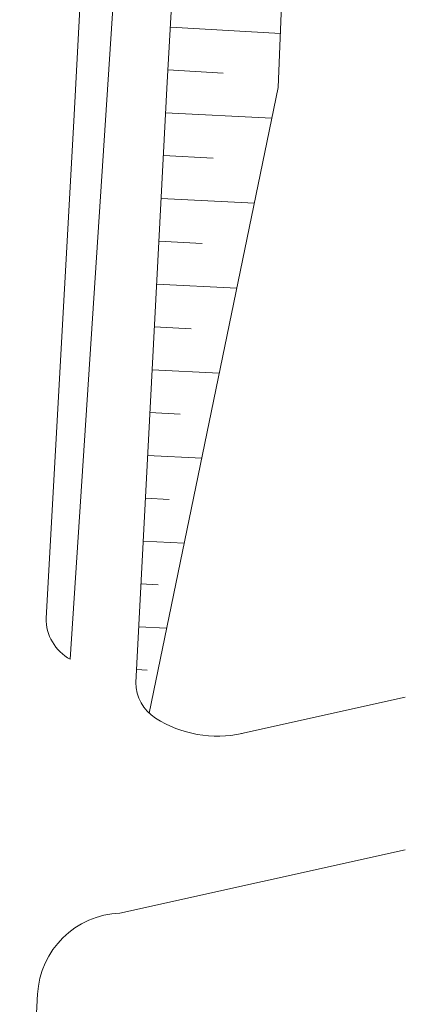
# Model space of a CAD drawing. Header units: millimetres. Extents: x 747415 to 1601423, y -236173 to 551995.
# Tile 486 of 549: x 1227683 to 1254625, y 124037 to 192916. Entities that reach past the tile are written whole.
import ezdxf

# ---------------------------------------------------------------- set-up
doc = ezdxf.new("R2010")
doc.units = ezdxf.units.MM
doc.header["$LTSCALE"] = 100
doc.header["$MEASUREMENT"] = 0
doc.layers.add('T--L9000_TERREIN_Wegen_extern', color=7, linetype='CONTINUOUS', lineweight=0)
doc.layers.add('T--L9010_GRONDVOORZIENING_Talud', color=90, linetype='CONTINUOUS', lineweight=0)

msp = doc.modelspace()

# ---------------------------------------------------------------- linework, layer by layer
at = {"layer": 'T--L9000_TERREIN_Wegen_extern', "ltscale": 0.75}
msp.add_line((1240578.42, 291775.717), (1231205.987, 148170.527), dxfattribs=at)
at = {"layer": 'T--L9000_TERREIN_Wegen_extern'}
msp.add_line((1224689.685, 48663.927), (1228929.63, 124775.899), dxfattribs=at)
at = {"layer": 'T--L9000_TERREIN_Wegen_extern', "flags": 128}
for points in [[(1235789.998, 146545.049), (1237992.512, 188554.458), (1238668.604, 200494.798), (1239372.664, 213923.297), (1240347.043, 244173.828)], [(1243186.843, 142975.358), (1254624.514, 145524.367)], [(1254624.514, 134832.679), (1234687.356, 130418.12)]]:
    msp.add_lwpolyline(points, dxfattribs=at)
at = {"layer": 'T--L9000_TERREIN_Wegen_extern', "ltscale": 0.75, "flags": 128}
msp.add_lwpolyline([(1232552.488, 206483.589), (1231469.692, 185826.51), (1229521.91, 151057.024)], dxfattribs=at)
at = {"layer": 'T--L9000_TERREIN_Wegen_extern'}
for centre, radius, start, end in [((1232794.903, 151032.074), 3273.088, 179.56325008, 240.95813086), ((1238789.724, 146585.616), 3000, 180.77479082, 237.30778782), ((1241490.353, 150793.537), 8000, 237.30778781, 282.56367039), ((1234919.219, 124422.601), 6000, 92.21467805, 176.9987695)]:
    msp.add_arc(centre, radius, start, end, dxfattribs=at)
at = {"layer": 'T--L9010_GRONDVOORZIENING_Talud', "color": 3}
for p, q in [((1238210.053, 192396.421), (1245900.063, 191960.993)), ((1238040.457, 189401.219), (1241910.257, 189182.101)), ((1237879.845, 186405.526), (1245303.95, 186016.288)), ((1237722.774, 183409.641), (1241206.727, 183226.981)), ((1237565.702, 180413.756), (1244077.41, 180072.353)), ((1237408.631, 177417.871), (1240436.386, 177259.128)), ((1237251.559, 174421.985), (1242850.87, 174128.419)), ((1237094.488, 171426.1), (1239666.044, 171291.276)), ((1236937.417, 168430.215), (1241624.331, 168184.484)), ((1236780.345, 165434.33), (1238895.703, 165323.423)), ((1236623.274, 162438.444), (1240397.791, 162240.55)), ((1236466.202, 159442.559), (1238125.362, 159355.571)), ((1236309.131, 156446.674), (1239171.251, 156296.615)), ((1236152.059, 153450.788), (1237355.021, 153387.718)), ((1235994.988, 150454.903), (1237944.712, 150352.681)), ((1235837.917, 147459.018), (1236584.679, 147419.866))]:
    msp.add_line(p, q, dxfattribs=at)
at = {"layer": 'T--L9010_GRONDVOORZIENING_Talud', "ltscale": 0.75}
msp.add_line((1237992.853, 188560.719), (1237992.853, 188560.719), dxfattribs=at)
at = {"layer": 'T--L9010_GRONDVOORZIENING_Talud', "color": 3, "flags": 128}
msp.add_lwpolyline([(1236718.172, 144408.747), (1245748.301, 188169.658), (1248060.385, 245930.323)], dxfattribs=at)

doc.saveas('drawing.dxf')
